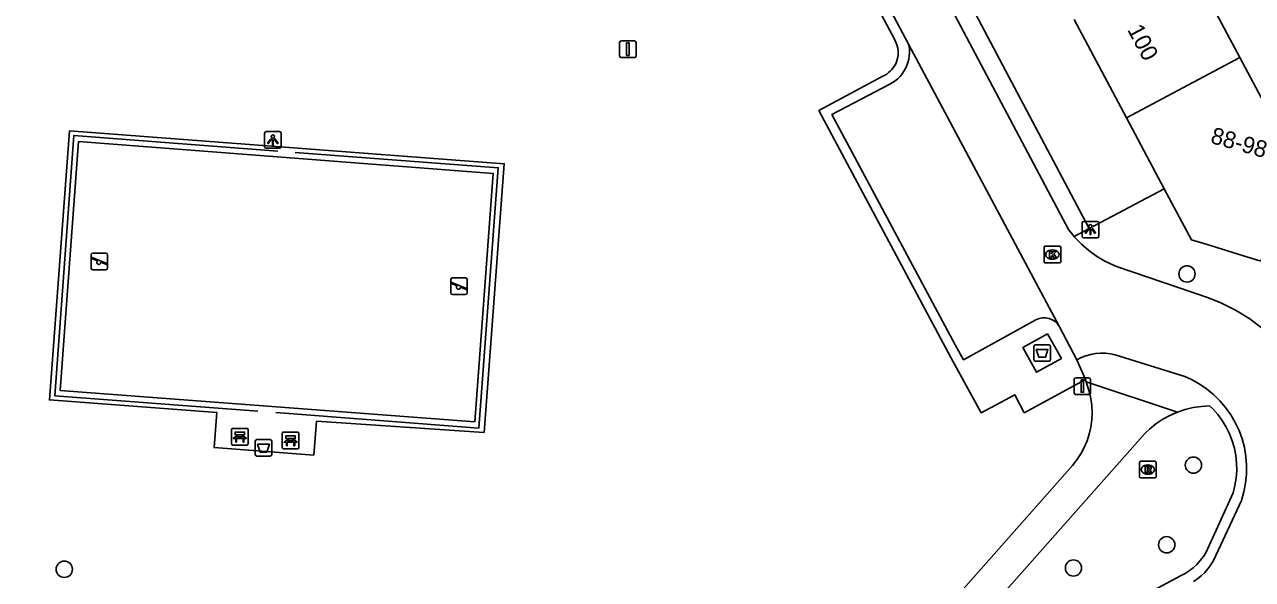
# Model space of a CAD drawing. Extents: x 160304 to 160954, y 383686 to 384161.
# Drawn here: x 160524.6 to 160598.4, y 383862.1 to 383895.5 of the extents above; entities that cross this region are included whole.
import ezdxf

# ---------------------------------------------------------------- set-up
doc = ezdxf.new("R2010")
doc.units = 0
for name, color, linetype in [('IMGEO_Afval_apart_plaats', 7, 'Continuous'), ('IMGEO_Afvalbak', 7, 'Continuous'), ('IMGEO_Bank', 7, 'Continuous'), ('IMGEO_Boom', 7, 'Continuous'), ('IMGEO_Hek', 7, 'Continuous'), ('IMGEO_Kolk', 7, 'Continuous'), ('IMGEO_Lichtpunt', 7, 'Continuous'), ('IMGEO_Pand', 7, 'Continuous'), ('IMGEO_Pand_nummerreeks', 7, 'Continuous'), ('IMGEO_Rijbaan_lokaal_open', 7, 'Continuous'), ('IMGEO_Rioolput', 7, 'Continuous'), ('IMGEO_Speelvoorziening', 7, 'Continuous'), ('IMGEO_Verkeersbordpaal', 7, 'Continuous'), ('IMGEO_Voetpad_gesloten', 7, 'Continuous'), ('IMGEO_Voetpad_halfverhard', 7, 'Continuous'), ('IMGEO_Voetpad_open', 7, 'Continuous')]:
    doc.layers.add(name, color=color, linetype=linetype)

msp = doc.modelspace()

# ---------------------------------------------------------------- linework, layer by layer
at = {"layer": 'IMGEO_Afval_apart_plaats'}
for p, q in [((160585.231, 383875.321), (160585.231, 383876.121)), ((160585.231, 383876.121), (160585.231, 383875.321)), ((160585.331, 383876.221), (160586.121, 383876.221)), ((160586.121, 383876.221), (160585.331, 383876.221)), ((160586.221, 383876.121), (160586.221, 383875.321)), ((160586.221, 383875.321), (160586.221, 383876.121)), ((160586.121, 383875.221), (160585.331, 383875.221)), ((160585.331, 383875.221), (160586.121, 383875.221))]:
    msp.add_line(p, q, dxfattribs=at)
msp.add_lwpolyline([(160585.374, 383875.935), (160586.078, 383875.935), (160585.929, 383875.465), (160585.523, 383875.465), (160585.374, 383875.935)], dxfattribs=at)
for centre, start, end in [((160585.331, 383876.121), 90, 180), ((160585.331, 383876.121), 90, 180), ((160586.121, 383876.121), 0, 90), ((160586.121, 383876.121), 360, 90), ((160585.331, 383875.321), 180, 270), ((160585.331, 383875.321), 180, 270), ((160586.121, 383875.321), 270, 0), ((160586.121, 383875.321), 270, 0)]:
    msp.add_arc(centre, 0.1, start, end, dxfattribs=at)
at = {"layer": 'IMGEO_Afvalbak'}
for p, q in [((160538.431, 383869.618), (160538.431, 383870.418)), ((160538.431, 383870.418), (160538.431, 383869.618)), ((160538.531, 383870.518), (160539.321, 383870.518)), ((160539.321, 383870.518), (160538.531, 383870.518)), ((160539.421, 383870.418), (160539.421, 383869.618)), ((160539.421, 383869.618), (160539.421, 383870.418)), ((160539.321, 383869.518), (160538.531, 383869.518)), ((160538.531, 383869.518), (160539.321, 383869.518))]:
    msp.add_line(p, q, dxfattribs=at)
msp.add_lwpolyline([(160538.574, 383870.232), (160539.278, 383870.232), (160539.129, 383869.762), (160538.723, 383869.762), (160538.574, 383870.232)], dxfattribs=at)
for centre, start, end in [((160538.531, 383870.418), 90, 180), ((160538.531, 383870.418), 90, 180), ((160539.321, 383870.418), 0, 90), ((160539.321, 383870.418), 360, 90), ((160538.531, 383869.618), 180, 270), ((160538.531, 383869.618), 180, 270), ((160539.321, 383869.618), 270, 0), ((160539.321, 383869.618), 270, 0)]:
    msp.add_arc(centre, 0.1, start, end, dxfattribs=at)
at = {"layer": 'IMGEO_Bank'}
for p, q in [((160537.004, 383870.257), (160537.004, 383871.098)), ((160537.004, 383871.098), (160537.004, 383870.257)), ((160537.079, 383871.182), (160537.92, 383871.182)), ((160537.92, 383871.182), (160537.079, 383871.182)), ((160537.313, 383870.688), (160537.313, 383870.794)), ((160537.357, 383870.794), (160537.357, 383870.688)), ((160537.645, 383870.8), (160537.363, 383870.8)), ((160537.651, 383870.688), (160537.651, 383870.794)), ((160537.695, 383870.794), (160537.695, 383870.688)), ((160538.004, 383871.107), (160538.004, 383870.266)), ((160538.004, 383870.266), (160538.004, 383871.107)), ((160540.054, 383870.034), (160540.054, 383870.875)), ((160540.054, 383870.875), (160540.054, 383870.034)), ((160540.129, 383870.959), (160540.97, 383870.959)), ((160540.97, 383870.959), (160540.129, 383870.959)), ((160541.054, 383870.884), (160541.054, 383870.043)), ((160541.054, 383870.043), (160541.054, 383870.884)), ((160537.929, 383870.182), (160537.088, 383870.182)), ((160537.088, 383870.182), (160537.929, 383870.182)), ((160537.701, 383870.58), (160537.308, 383870.58)), ((160537.363, 383870.682), (160537.645, 383870.682)), ((160540.751, 383870.357), (160540.358, 383870.357)), ((160540.363, 383870.465), (160540.363, 383870.571)), ((160540.407, 383870.571), (160540.407, 383870.465)), ((160540.695, 383870.577), (160540.413, 383870.577)), ((160540.413, 383870.459), (160540.695, 383870.459)), ((160540.701, 383870.465), (160540.701, 383870.571)), ((160540.745, 383870.571), (160540.745, 383870.465)), ((160540.979, 383869.959), (160540.138, 383869.959)), ((160540.138, 383869.959), (160540.979, 383869.959))]:
    msp.add_line(p, q, dxfattribs=at)
for points in [[(160537.307, 383870.8), (160537.221, 383870.8), (160537.221, 383870.961), (160537.784, 383870.961), (160537.784, 383870.8), (160537.701, 383870.8)], [(160540.357, 383870.577), (160540.271, 383870.577), (160540.271, 383870.738), (160540.834, 383870.738), (160540.834, 383870.577), (160540.751, 383870.577)], [(160537.251, 383870.58), (160537.109, 383870.58), (160537.221, 383870.682), (160537.307, 383870.682)], [(160537.301, 383870.573), (160537.301, 383870.366), (160537.258, 383870.366), (160537.258, 383870.573)], [(160537.701, 383870.682), (160537.784, 383870.682), (160537.896, 383870.58), (160537.757, 383870.58)], [(160537.751, 383870.573), (160537.751, 383870.366), (160537.707, 383870.366), (160537.707, 383870.573)], [(160540.301, 383870.357), (160540.159, 383870.357), (160540.271, 383870.459), (160540.357, 383870.459)], [(160540.351, 383870.35), (160540.351, 383870.143), (160540.308, 383870.143), (160540.308, 383870.35)], [(160540.751, 383870.459), (160540.834, 383870.459), (160540.946, 383870.357), (160540.807, 383870.357)], [(160540.801, 383870.35), (160540.801, 383870.143), (160540.757, 383870.143), (160540.757, 383870.35)]]:
    msp.add_lwpolyline(points, dxfattribs=at)
for centre, radius, start, end in [((160537.082, 383871.104), 0.0779, 92.4484, 184.28452), ((160537.082, 383871.104), 0.0779, 92.4484, 184.28452), ((160537.306, 383870.793), 0.00671, 2.89567, 87.10433), ((160537.363, 383870.793), 0.00671, 92.89567, 177.10433), ((160537.645, 383870.793), 0.00671, 2.89567, 87.10433), ((160537.702, 383870.793), 0.00671, 92.89567, 177.10433), ((160537.926, 383871.104), 0.0779, 2.4484, 94.28452), ((160537.926, 383871.104), 0.0779, 2.4484, 94.28452), ((160540.132, 383870.881), 0.0779, 92.4484, 184.28452), ((160540.132, 383870.881), 0.0779, 92.4484, 184.28452), ((160540.976, 383870.881), 0.0779, 2.4484, 94.28452), ((160540.976, 383870.881), 0.0779, 2.4484, 94.28452), ((160537.082, 383870.26), 0.0779, 182.4484, 274.28452), ((160537.082, 383870.26), 0.0779, 182.4484, 274.28452), ((160537.251, 383870.573), 0.00671, 2.89567, 87.10433), ((160537.308, 383870.573), 0.00671, 92.89567, 177.10433), ((160537.306, 383870.689), 0.00671, 272.89567, 357.10433), ((160537.363, 383870.689), 0.00671, 182.89567, 267.10433), ((160537.645, 383870.689), 0.00671, 272.89567, 357.10433), ((160537.702, 383870.689), 0.00671, 182.89567, 267.10433), ((160537.7, 383870.573), 0.00671, 2.89567, 87.10433), ((160537.757, 383870.573), 0.00671, 92.89567, 177.10433), ((160537.926, 383870.26), 0.0779, 272.4484, 4.28452), ((160537.926, 383870.26), 0.0779, 272.4484, 4.28452), ((160540.132, 383870.037), 0.0779, 182.4484, 274.28452), ((160540.132, 383870.037), 0.0779, 182.4484, 274.28452), ((160540.301, 383870.35), 0.00671, 2.89567, 87.10433), ((160540.358, 383870.35), 0.00671, 92.89567, 177.10433), ((160540.356, 383870.57), 0.00671, 2.89567, 87.10433), ((160540.356, 383870.466), 0.00671, 272.89567, 357.10433), ((160540.413, 383870.57), 0.00671, 92.89567, 177.10433), ((160540.413, 383870.466), 0.00671, 182.89567, 267.10433), ((160540.695, 383870.57), 0.00671, 2.89567, 87.10433), ((160540.695, 383870.466), 0.00671, 272.89567, 357.10433), ((160540.752, 383870.57), 0.00671, 92.89567, 177.10433), ((160540.752, 383870.466), 0.00671, 182.89567, 267.10433), ((160540.75, 383870.35), 0.00671, 2.89567, 87.10433), ((160540.807, 383870.35), 0.00671, 92.89567, 177.10433), ((160540.976, 383870.037), 0.0779, 272.4484, 4.28452), ((160540.976, 383870.037), 0.0779, 272.4484, 4.28452)]:
    msp.add_arc(centre, radius, start, end, dxfattribs=at)
at = {"layer": 'IMGEO_Boom'}
for centre in [(160594.436, 383880.476), (160594.822, 383868.977), (160593.217, 383864.186), (160526.951, 383862.714), (160587.613, 383862.79)]:
    msp.add_circle(centre, 0.489, dxfattribs=at)
at = {"layer": 'IMGEO_Hek'}
for points in [[(160539.779, 383887.853), (160527.517, 383888.799), (160526.382, 383873.144), (160538.589, 383872.227)], [(160539.663, 383872.133), (160551.873, 383871.207), (160553.039, 383886.859), (160540.831, 383887.779)]]:
    msp.add_lwpolyline(points, dxfattribs=at)
at = {"layer": 'IMGEO_Kolk'}
for p, q in [((160585.845, 383881.216), (160585.845, 383882.068)), ((160585.92, 383882.142), (160586.772, 383882.142)), ((160586.333, 383881.922), (160586.358, 383881.922)), ((160586.846, 383882.068), (160586.846, 383881.216)), ((160586.772, 383881.142), (160585.92, 383881.142)), ((160586.356, 383881.362), (160586.331, 383881.362))]:
    msp.add_line(p, q, dxfattribs=at)
for points in [[(160585.845, 383881.216), (160585.845, 383882.068)], [(160585.92, 383882.142), (160586.772, 383882.142)], [(160586.166, 383881.842), (160586.289, 383881.842), (160586.289, 383881.691), (160586.419, 383881.842), (160586.583, 383881.842), (160586.437, 383881.691), (160586.59, 383881.442), (160586.438, 383881.442), (160586.353, 383881.606), (160586.289, 383881.539), (160586.289, 383881.442), (160586.166, 383881.442), (160586.166, 383881.842)], [(160586.846, 383882.068), (160586.846, 383881.216)], [(160586.772, 383881.142), (160585.92, 383881.142)]]:
    msp.add_lwpolyline(points, dxfattribs=at)
for centre, start, end in [((160585.922, 383882.066), 91.55205, 178.44795), ((160585.922, 383882.066), 91.55205, 178.44795), ((160586.77, 383882.066), 1.55205, 88.44795), ((160586.77, 383882.066), 1.55205, 88.44795), ((160585.922, 383881.218), 181.55205, 268.44795), ((160585.922, 383881.218), 181.55205, 268.44795), ((160586.77, 383881.218), 271.55205, 358.44795), ((160586.77, 383881.218), 271.55205, 358.44795)]:
    msp.add_arc(centre, 0.0765, start, end, dxfattribs=at)
for centre, major_axis, ratio, start_param, end_param in [((160586.332, 383881.642), (-0.387, 0.002), 0.722429, 4.712389, 7.853982), ((160586.357, 383881.642), (-0.39, 0.002), 0.717154, 1.570796, 4.712389)]:
    msp.add_ellipse(centre, major_axis=major_axis, ratio=ratio, start_param=start_param, end_param=end_param, dxfattribs=at)
at = {"layer": 'IMGEO_Lichtpunt'}
for p, q in [((160538.988, 383888.943), (160538.988, 383888.136)), ((160538.988, 383888.943), (160538.988, 383888.136)), ((160539.89, 383889.038), (160539.082, 383889.038)), ((160539.89, 383889.038), (160539.082, 383889.038)), ((160539.984, 383888.136), (160539.984, 383888.943)), ((160539.984, 383888.136), (160539.984, 383888.943)), ((160539.082, 383888.042), (160539.89, 383888.042)), ((160539.082, 383888.042), (160539.89, 383888.042)), ((160588.132, 383883.545), (160588.132, 383882.738)), ((160588.132, 383883.545), (160588.132, 383882.738)), ((160589.034, 383883.64), (160588.226, 383883.64)), ((160589.034, 383883.64), (160588.226, 383883.64)), ((160589.128, 383882.738), (160589.128, 383883.545)), ((160589.128, 383882.738), (160589.128, 383883.545)), ((160588.226, 383882.644), (160589.034, 383882.644)), ((160588.226, 383882.644), (160589.034, 383882.644))]:
    msp.add_line(p, q, dxfattribs=at)
for points in [[(160539.362, 383888.607), (160539.401, 383888.579), (160539.213, 383888.317), (160539.175, 383888.344), (160539.362, 383888.607)], [(160539.464, 383888.559), (160539.511, 383888.559), (160539.511, 383888.237), (160539.464, 383888.237), (160539.464, 383888.559)], [(160539.574, 383888.579), (160539.612, 383888.606), (160539.799, 383888.344), (160539.76, 383888.316), (160539.574, 383888.579)], [(160588.506, 383883.209), (160588.545, 383883.181), (160588.357, 383882.919), (160588.319, 383882.946), (160588.506, 383883.209)], [(160588.608, 383883.161), (160588.655, 383883.161), (160588.655, 383882.839), (160588.608, 383882.839), (160588.608, 383883.161)], [(160588.718, 383883.181), (160588.756, 383883.208), (160588.943, 383882.946), (160588.904, 383882.918), (160588.718, 383883.181)]]:
    msp.add_lwpolyline(points, dxfattribs=at)
for centre in [(160539.487, 383888.741), (160588.631, 383883.343)]:
    msp.add_circle(centre, 0.0994, dxfattribs=at)
for centre, start, end in [((160539.082, 383888.943), 90, 180), ((160539.082, 383888.943), 90, 180), ((160539.89, 383888.943), 0, 90), ((160539.89, 383888.943), 0, 90), ((160539.082, 383888.136), 180, 270), ((160539.082, 383888.136), 180, 270), ((160539.89, 383888.136), 270, 0), ((160539.89, 383888.136), 270, 360), ((160588.226, 383883.545), 90, 180), ((160588.226, 383883.545), 90, 180), ((160589.034, 383883.545), 0, 90), ((160589.034, 383883.545), 0, 90), ((160588.226, 383882.738), 180, 270), ((160588.226, 383882.738), 180, 270), ((160589.034, 383882.738), 270, 0), ((160589.034, 383882.738), 270, 360)]:
    msp.add_arc(centre, 0.0946, start, end, dxfattribs=at)
at = {"layer": 'IMGEO_Pand'}
for points in [[(160594.458, 383899.403), (160597.603, 383893.497)], [(160590.792, 383889.87), (160587.646, 383895.777)], [(160597.603, 383893.497), (160590.792, 383889.87)], [(160597.603, 383893.497), (160599.049, 383890.783), (160599.714, 383890.581), (160604.477, 383893.118)], [(160593.071, 383885.591), (160590.792, 383889.87)], [(160601.831, 383882.883), (160598.806, 383881.272), (160597.563, 383881.652), (160595.841, 383882.177), (160594.706, 383882.522), (160593.071, 383885.591)]]:
    msp.add_lwpolyline(points, dxfattribs=at)
at = {"layer": 'IMGEO_Rijbaan_lokaal_open'}
for points in [[(160587.654, 383882.722), (160587.315, 383883.141), (160574.877, 383906.644), (160573.929, 383908.129), (160572.852, 383909.524), (160571.655, 383910.817), (160570.347, 383911.997), (160568.939, 383913.056), (160567.441, 383913.986), (160565.867, 383914.777), (160564.229, 383915.425), (160562.539, 383915.924), (160560.811, 383916.27), (160560.601, 383916.301), (160547.853, 383917.226)], [(160574.304, 383900.715), (160577.703, 383894.291)], [(160577.703, 383894.291), (160586.778, 383877.294)], [(160587.654, 383882.722), (160587.681, 383882.688), (160588.086, 383882.269), (160588.526, 383881.888), (160588.999, 383881.548), (160589.501, 383881.251), (160590.026, 383881.001), (160590.253, 383880.91), (160595.731, 383879.039), (160596.473, 383878.741), (160597.361, 383878.297), (160598.207, 383877.776), (160599.003, 383877.181), (160599.742, 383876.518), (160600.42, 383875.791), (160601.029, 383875.006), (160601.566, 383874.171)], [(160586.778, 383877.294), (160587.812, 383875.31)], [(160594.822, 383861.978), (160595.066, 383862.14), (160595.294, 383862.323), (160595.505, 383862.526), (160595.697, 383862.746), (160595.869, 383862.983), (160596.019, 383863.235), (160596.146, 383863.498), (160596.161, 383863.535), (160597.708, 383866.856), (160597.856, 383867.372), (160597.956, 383867.898), (160598.01, 383868.432), (160598.015, 383868.968), (160597.973, 383869.503), (160597.883, 383870.031), (160597.746, 383870.55), (160597.563, 383871.054), (160597.337, 383871.54), (160597.067, 383872.004), (160596.757, 383872.442), (160596.41, 383872.85), (160596.027, 383873.226), (160595.612, 383873.565), (160595.169, 383873.867), (160594.7, 383874.128), (160594.306, 383874.307), (160590.123, 383875.606)]]:
    msp.add_lwpolyline(points, dxfattribs=at)
msp.add_arc((160589.325, 383872.671), 3.042, 74.78343, 119.81433, dxfattribs=at)
at = {"layer": 'IMGEO_Rioolput'}
for p, q in [((160591.582, 383868.28), (160591.582, 383869.132)), ((160591.657, 383869.206), (160592.509, 383869.206)), ((160592.07, 383868.986), (160592.095, 383868.986)), ((160592.583, 383869.132), (160592.583, 383868.28)), ((160592.509, 383868.206), (160591.657, 383868.206)), ((160592.093, 383868.426), (160592.068, 383868.426))]:
    msp.add_line(p, q, dxfattribs=at)
for points in [[(160591.582, 383868.28), (160591.582, 383869.132)], [(160591.657, 383869.206), (160592.509, 383869.206)], [(160592.171, 383868.904), (160591.919, 383868.906), (160591.919, 383868.506)], [(160591.919, 383868.506), (160592.043, 383868.506), (160592.043, 383868.668), (160592.054, 383868.668)], [(160592.097, 383868.825), (160592.043, 383868.825), (160592.043, 383868.744)], [(160592.043, 383868.744), (160592.095, 383868.744)], [(160592.101, 383868.639), (160592.172, 383868.506), (160592.312, 383868.506), (160592.247, 383868.632)], [(160592.583, 383869.132), (160592.583, 383868.28)], [(160592.509, 383868.206), (160591.657, 383868.206)]]:
    msp.add_lwpolyline(points, dxfattribs=at)
for centre, radius, start, end in [((160591.659, 383869.13), 0.0765, 91.55205, 178.44795), ((160591.659, 383869.13), 0.0765, 91.55205, 178.44795), ((160592.053, 383868.615), 0.0533, 26.02933, 88.69889), ((160592.079, 383868.933), 0.19, 274.7715, 282.96867), ((160592.103, 383868.729), 0.0964, 77.00612, 93.18647), ((160592.117, 383868.786), 0.0378, 276.66336, 79.67722), ((160592.17, 383868.794), 0.109, 350.36119, 89.41601), ((160592.168, 383868.794), 0.112, 277.58423, 350.98172), ((160592.152, 383868.579), 0.108, 29.51342, 73.79051), ((160592.507, 383869.13), 0.0765, 1.55205, 88.44795), ((160592.507, 383869.13), 0.0765, 1.55205, 88.44795), ((160591.659, 383868.282), 0.0765, 181.55205, 268.44795), ((160591.659, 383868.282), 0.0765, 181.55205, 268.44795), ((160592.507, 383868.282), 0.0765, 271.55205, 358.44795), ((160592.507, 383868.282), 0.0765, 271.55205, 358.44795)]:
    msp.add_arc(centre, radius, start, end, dxfattribs=at)
for centre, major_axis, ratio, start_param, end_param in [((160592.069, 383868.706), (-0.387, 0.002), 0.722429, 4.712389, 7.853982), ((160592.094, 383868.706), (-0.39, 0.002), 0.717154, 1.570796, 4.712389)]:
    msp.add_ellipse(centre, major_axis=major_axis, ratio=ratio, start_param=start_param, end_param=end_param, dxfattribs=at)
at = {"layer": 'IMGEO_Speelvoorziening'}
for p, q in [((160528.563, 383880.83), (160528.563, 383881.63)), ((160528.563, 383881.63), (160528.563, 383880.83)), ((160528.946, 383881.258), (160528.607, 383881.395)), ((160528.632, 383881.455), (160529.508, 383881.102)), ((160528.663, 383881.73), (160529.453, 383881.73)), ((160529.453, 383881.73), (160528.663, 383881.73)), ((160529.484, 383881.042), (160529.144, 383881.179)), ((160529.553, 383881.63), (160529.553, 383880.83)), ((160529.553, 383880.83), (160529.553, 383881.63)), ((160529.453, 383880.73), (160528.663, 383880.73)), ((160528.663, 383880.73), (160529.453, 383880.73)), ((160550.177, 383879.336), (160550.177, 383880.136)), ((160550.177, 383880.136), (160550.177, 383879.336)), ((160550.56, 383879.764), (160550.221, 383879.901)), ((160550.246, 383879.961), (160551.122, 383879.608)), ((160550.277, 383880.236), (160551.067, 383880.236)), ((160551.067, 383880.236), (160550.277, 383880.236)), ((160551.098, 383879.548), (160550.758, 383879.685)), ((160551.167, 383880.136), (160551.167, 383879.336)), ((160551.167, 383879.336), (160551.167, 383880.136)), ((160551.067, 383879.236), (160550.277, 383879.236)), ((160550.277, 383879.236), (160551.067, 383879.236))]:
    msp.add_line(p, q, dxfattribs=at)
for centre, radius, start, end in [((160528.663, 383881.63), 0.1, 90, 180), ((160528.663, 383881.63), 0.1, 90, 180), ((160528.62, 383881.425), 0.0327, 68.07798, 248.07798), ((160529.025, 383881.168), 0.12, 130.99278, 5.16318), ((160529.453, 383881.63), 0.1, 0, 90), ((160529.453, 383881.63), 0.1, 360, 90), ((160529.496, 383881.072), 0.0327, 248.07798, 68.07798), ((160528.663, 383880.83), 0.1, 180, 270), ((160528.663, 383880.83), 0.1, 180, 270), ((160529.453, 383880.83), 0.1, 270, 0), ((160529.453, 383880.83), 0.1, 270, 0), ((160550.277, 383880.136), 0.1, 90, 180), ((160550.277, 383880.136), 0.1, 90, 180), ((160550.234, 383879.931), 0.0327, 68.07798, 248.07798), ((160550.639, 383879.674), 0.12, 130.99278, 5.16318), ((160551.067, 383880.136), 0.1, 0, 90), ((160551.067, 383880.136), 0.1, 360, 90), ((160551.11, 383879.578), 0.0327, 248.07798, 68.07798), ((160550.277, 383879.336), 0.1, 180, 270), ((160550.277, 383879.336), 0.1, 180, 270), ((160551.067, 383879.336), 0.1, 270, 0), ((160551.067, 383879.336), 0.1, 270, 0)]:
    msp.add_arc(centre, radius, start, end, dxfattribs=at)
at = {"layer": 'IMGEO_Verkeersbordpaal'}
for p, q in [((160560.329, 383893.591), (160560.329, 383894.391)), ((160560.329, 383894.391), (160560.329, 383893.591)), ((160560.429, 383894.491), (160561.219, 383894.491)), ((160561.219, 383894.491), (160560.429, 383894.491)), ((160561.319, 383894.391), (160561.319, 383893.591)), ((160561.319, 383893.591), (160561.319, 383894.391)), ((160561.219, 383893.491), (160560.429, 383893.491)), ((160560.429, 383893.491), (160561.219, 383893.491)), ((160587.648, 383873.332), (160587.648, 383874.132)), ((160587.648, 383874.132), (160587.648, 383873.332)), ((160587.748, 383874.232), (160588.538, 383874.232)), ((160588.538, 383874.232), (160587.748, 383874.232)), ((160588.638, 383874.132), (160588.638, 383873.332)), ((160588.638, 383873.332), (160588.638, 383874.132)), ((160588.538, 383873.232), (160587.748, 383873.232)), ((160587.748, 383873.232), (160588.538, 383873.232))]:
    msp.add_line(p, q, dxfattribs=at)
for points in [[(160560.749, 383894.366), (160560.899, 383894.366), (160560.899, 383893.616), (160560.749, 383893.616), (160560.749, 383894.366)], [(160588.068, 383874.107), (160588.218, 383874.107), (160588.218, 383873.357), (160588.068, 383873.357), (160588.068, 383874.107)]]:
    msp.add_lwpolyline(points, dxfattribs=at)
for centre, start, end in [((160560.429, 383894.391), 90, 180), ((160560.429, 383894.391), 90, 180), ((160561.219, 383894.391), 0, 90), ((160561.219, 383894.391), 360, 90), ((160560.429, 383893.591), 180, 270), ((160560.429, 383893.591), 180, 270), ((160561.219, 383893.591), 270, 0), ((160561.219, 383893.591), 270, 0), ((160587.748, 383874.132), 90, 180), ((160587.748, 383874.132), 90, 180), ((160588.538, 383874.132), 0, 90), ((160588.538, 383874.132), 360, 90), ((160587.748, 383873.332), 180, 270), ((160587.748, 383873.332), 180, 270), ((160588.538, 383873.332), 270, 0), ((160588.538, 383873.332), 270, 0)]:
    msp.add_arc(centre, 0.1, start, end, dxfattribs=at)
at = {"layer": 'IMGEO_Voetpad_gesloten'}
msp.add_lwpolyline([(160586.058, 383876.878), (160586.885, 383875.395), (160585.395, 383874.564), (160584.568, 383876.047), (160586.058, 383876.878)], dxfattribs=at)
at = {"layer": 'IMGEO_Voetpad_halfverhard'}
for points in [[(160588.372, 383873.979), (160588.552, 383873.412), (160588.649, 383872.99), (160588.707, 383872.561), (160588.728, 383872.128), (160588.709, 383871.695), (160588.652, 383871.265), (160588.557, 383870.843), (160588.425, 383870.43), (160588.256, 383870.031), (160588.052, 383869.649), (160587.815, 383869.286), (160587.546, 383868.946), (160567.255, 383845.98), (160567.181, 383845.905), (160566.724, 383845.485), (160566.231, 383845.107), (160565.706, 383844.775), (160565.154, 383844.491), (160564.578, 383844.257), (160563.984, 383844.076), (160563.376, 383843.949)], [(160569.679, 383845.757), (160591.92, 383870.9), (160592.18, 383871.146), (160592.565, 383871.457), (160592.976, 383871.733), (160593.41, 383871.971), (160593.863, 383872.169)]]:
    msp.add_lwpolyline(points, dxfattribs=at)
at = {"layer": 'IMGEO_Voetpad_open'}
for points in [[(160518.927, 383923.923), (160518.814, 383922.53), (160519.759, 383920.534), (160564.54, 383917.241), (160564.726, 383919.653), (160572.939, 383919.144), (160577.354, 383910.75), (160574.721, 383909.349), (160588.559, 383883.201)], [(160588.328, 383874.118), (160584.654, 383872.128), (160584.084, 383873.197), (160582.064, 383872.132), (160580.247, 383875.451), (160572.307, 383890.3), (160576.148, 383892.369), (160576.272, 383892.429), (160576.389, 383892.5), (160576.5, 383892.582), (160576.603, 383892.673), (160576.698, 383892.772), (160576.783, 383892.88), (160576.859, 383892.995), (160576.924, 383893.117), (160576.977, 383893.243), (160577.02, 383893.374), (160577.05, 383893.508), (160577.068, 383893.644), (160577.074, 383893.782), (160577.068, 383893.919), (160577.049, 383894.056), (160577.019, 383894.19), (160576.976, 383894.32), (160576.922, 383894.447), (160576.867, 383894.551), (160573.94, 383900.071)], [(160577.703, 383894.291), (160577.726, 383894.17), (160577.748, 383893.975), (160577.752, 383893.78), (160577.739, 383893.585), (160577.709, 383893.392), (160577.662, 383893.202), (160577.597, 383893.018), (160577.517, 383892.839), (160577.421, 383892.669), (160577.31, 383892.508), (160577.185, 383892.358), (160577.047, 383892.219), (160576.898, 383892.093), (160576.738, 383891.981), (160576.568, 383891.884), (160573.087, 383890.059), (160580.501, 383876.217), (160581.006, 383875.318), (160585.344, 383877.724)], [(160552.188, 383870.937), (160542.115, 383871.622), (160541.946, 383869.58), (160535.959, 383870.032), (160536.112, 383872.135), (160526.057, 383872.895), (160527.267, 383889.077), (160553.397, 383887.1), (160552.188, 383870.937)], [(160551.621, 383871.575), (160526.712, 383873.459), (160527.809, 383888.436), (160552.73, 383886.517), (160551.621, 383871.575)], [(160588.559, 383883.201), (160593.071, 383885.591)], [(160588.559, 383883.201), (160587.654, 383882.722)], [(160587.812, 383875.31), (160588.328, 383874.118)], [(160588.372, 383873.979), (160588.328, 383874.118)], [(160593.863, 383872.169), (160588.372, 383873.979)], [(160593.863, 383872.169), (160594.332, 383872.326), (160594.814, 383872.44), (160595.304, 383872.511), (160595.798, 383872.538), (160595.979, 383872.362), (160596.282, 383872.023), (160596.554, 383871.657), (160596.792, 383871.269), (160596.994, 383870.862), (160597.159, 383870.438), (160597.286, 383870), (160597.373, 383869.553), (160597.42, 383869.101), (160597.426, 383868.645), (160597.392, 383868.192), (160597.317, 383867.743), (160597.202, 383867.302), (160595.564, 383863.702), (160595.419, 383863.473), (160595.237, 383863.233), (160595.034, 383863.01), (160594.812, 383862.806), (160594.572, 383862.622), (160594.317, 383862.461), (160594.049, 383862.323), (160588.63, 383859.42)]]:
    msp.add_lwpolyline(points, dxfattribs=at)
msp.add_arc((160585.836, 383876.76), 1.082, 29.55365, 117.06253, dxfattribs=at)

# ---------------------------------------------------------------- texts
at = {"layer": 'IMGEO_Pand_nummerreeks'}
for s, rotation, p in [('100', 298.04178, (160590.827, 383895.166)), ('88-98', 344.22074, (160595.792, 383888.369))]:
    msp.add_text(s, height=1, rotation=rotation, dxfattribs=at).set_placement(p)

doc.saveas('drawing.dxf')
